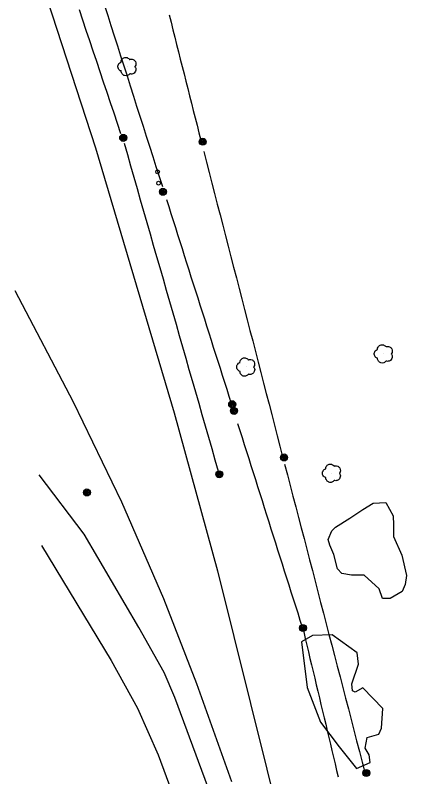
# Model space of a CAD drawing. Extents: x 368532 to 392481, y 10654822 to 10676899.
# Drawn here: x 375546.3 to 375767.1, y 10667159.1 to 10667572.5 of the extents above; entities that cross this region are included whole.
import ezdxf

# ---------------------------------------------------------------- set-up
doc = ezdxf.new("R2010")
doc.units = 0
for name, color, linetype in [('p_Catenary', 7, 'Continuous'), ('p_railroad rr control', 7, 'Continuous'), ('p_road dirt road', 7, 'Continuous'), ('p_utility general pole', 7, 'Continuous'), ('p_utility guy anchor', 7, 'Continuous'), ('p_veg tree', 7, 'Continuous'), ('p_veg woods', 7, 'Continuous')]:
    doc.layers.add(name, color=color, linetype=linetype)

msp = doc.modelspace()

# ---------------------------------------------------------------- linework, layer by layer
at = {"layer": 'p_Catenary'}
for points in [[(375594.81, 10667577.78), (375596.55, 10667572.32), (375598.3, 10667566.86), (375600.05, 10667561.4), (375601.79, 10667555.94), (375603.54, 10667550.49), (375605.29, 10667545.03), (375607.03, 10667539.57), (375608.78, 10667534.11), (375610.53, 10667528.66), (375612.27, 10667523.2), (375614.02, 10667517.74), (375615.77, 10667512.28), (375617.51, 10667506.83), (375619.26, 10667501.37), (375621, 10667495.91), (375622.75, 10667490.45), (375624.5, 10667485), (375626.24, 10667479.54)], [(375603.75, 10667508.23), (375601.87, 10667513.82), (375599.99, 10667519.42), (375598.1, 10667525.01), (375596.22, 10667530.61), (375594.33, 10667536.2), (375592.45, 10667541.8), (375590.56, 10667547.39), (375588.68, 10667552.99), (375586.79, 10667558.58), (375584.91, 10667564.18), (375583.02, 10667569.77), (375581.14, 10667575.37)], [(375629.94, 10667572.67), (375630.94, 10667568.68), (375631.95, 10667564.68), (375632.96, 10667560.69), (375633.96, 10667556.7), (375634.97, 10667552.7), (375635.98, 10667548.71), (375636.98, 10667544.71), (375637.99, 10667540.72), (375639, 10667536.73), (375640, 10667532.73), (375641.01, 10667528.74), (375642.02, 10667524.75), (375643.03, 10667520.75), (375644.03, 10667516.76), (375645.04, 10667512.77), (375646.05, 10667508.77), (375647.05, 10667504.78)], [(375605.46, 10667502.99), (375607.22, 10667496.86), (375608.98, 10667490.72), (375610.74, 10667484.59), (375612.5, 10667478.45), (375614.26, 10667472.32), (375616.03, 10667466.18), (375617.79, 10667460.05), (375619.55, 10667453.91), (375621.31, 10667447.78), (375623.07, 10667441.64), (375624.83, 10667435.51), (375626.59, 10667429.37), (375628.35, 10667423.24), (375630.11, 10667417.1), (375631.87, 10667410.97), (375633.64, 10667404.83), (375635.4, 10667398.7), (375637.16, 10667392.56), (375638.92, 10667386.43), (375640.68, 10667380.29), (375642.44, 10667374.16), (375644.2, 10667368.02), (375645.96, 10667361.89), (375647.72, 10667355.75), (375649.48, 10667349.62), (375651.25, 10667343.48), (375653.01, 10667337.35), (375654.77, 10667331.21), (375656.53, 10667325.08)], [(375648.69, 10667498.54), (375650.17, 10667492.83), (375651.65, 10667487.12), (375653.13, 10667481.4), (375654.61, 10667475.69), (375656.08, 10667469.98), (375657.56, 10667464.26), (375659.04, 10667458.55), (375660.52, 10667452.84), (375661.99, 10667447.13), (375663.47, 10667441.41), (375664.95, 10667435.7), (375666.43, 10667429.99), (375667.9, 10667424.27), (375669.38, 10667418.56), (375670.86, 10667412.85), (375672.34, 10667407.14), (375673.81, 10667401.42), (375675.29, 10667395.71), (375676.77, 10667390), (375678.25, 10667384.28), (375679.73, 10667378.57), (375681.2, 10667372.86), (375682.68, 10667367.15), (375684.16, 10667361.43), (375685.64, 10667355.72), (375687.11, 10667350.01), (375688.59, 10667344.29), (375690.07, 10667338.58), (375691.55, 10667332.87)], [(375628.45, 10667472.56), (375629.66, 10667468.75), (375630.87, 10667464.93), (375632.08, 10667461.11), (375633.3, 10667457.29), (375634.51, 10667453.48), (375635.72, 10667449.66), (375636.93, 10667445.84), (375638.15, 10667442.02), (375639.36, 10667438.2), (375640.57, 10667434.39), (375641.78, 10667430.57), (375643, 10667426.75), (375644.21, 10667422.93), (375645.42, 10667419.12), (375646.63, 10667415.3), (375647.85, 10667411.48), (375649.06, 10667407.66), (375650.27, 10667403.84), (375651.49, 10667400.03), (375652.7, 10667396.21), (375653.91, 10667392.39), (375655.12, 10667388.57), (375656.34, 10667384.76), (375657.55, 10667380.94), (375658.76, 10667377.12), (375659.97, 10667373.3), (375661.19, 10667369.48), (375662.4, 10667365.67), (375663.61, 10667361.85)], [(375667.07, 10667350.97), (375668.28, 10667347.16), (375669.49, 10667343.35), (375670.69, 10667339.54), (375671.9, 10667335.72), (375673.11, 10667331.91), (375674.32, 10667328.1), (375675.53, 10667324.29), (375676.74, 10667320.48), (375677.95, 10667316.66), (375679.16, 10667312.85), (375680.37, 10667309.04), (375681.58, 10667305.23), (375682.79, 10667301.41), (375684, 10667297.6), (375685.21, 10667293.79), (375686.42, 10667289.98), (375687.63, 10667286.17), (375688.84, 10667282.35), (375690.05, 10667278.54), (375691.26, 10667274.73), (375692.46, 10667270.92), (375693.67, 10667267.1), (375694.88, 10667263.29), (375696.09, 10667259.48), (375697.3, 10667255.67), (375698.51, 10667251.85), (375699.72, 10667248.04), (375700.93, 10667244.23), (375702.14, 10667240.42)], [(375692.64, 10667328.82), (375694.14, 10667323.04), (375695.65, 10667317.27), (375697.15, 10667311.5), (375698.65, 10667305.72), (375700.16, 10667299.95), (375701.66, 10667294.18), (375703.17, 10667288.4), (375704.67, 10667282.63), (375706.17, 10667276.85), (375707.68, 10667271.08), (375709.18, 10667265.31), (375710.69, 10667259.53), (375712.19, 10667253.76), (375713.69, 10667247.98), (375715.2, 10667242.21), (375716.7, 10667236.44), (375718.21, 10667230.66), (375719.71, 10667224.89), (375721.21, 10667219.11), (375722.72, 10667213.34), (375724.22, 10667207.57), (375725.73, 10667201.79), (375727.23, 10667196.02), (375728.73, 10667190.24), (375730.24, 10667184.47), (375731.74, 10667178.7), (375733.25, 10667172.92), (375734.75, 10667167.15), (375736.25, 10667161.37)], [(375703, 10667237.74), (375703.85, 10667234.16), (375704.7, 10667230.58), (375705.55, 10667227), (375706.4, 10667223.43), (375707.26, 10667219.85), (375708.11, 10667216.27), (375708.96, 10667212.69), (375709.81, 10667209.11), (375710.66, 10667205.53), (375711.52, 10667201.96), (375712.37, 10667198.38), (375713.22, 10667194.8), (375714.07, 10667191.22), (375714.92, 10667187.64), (375715.78, 10667184.06), (375716.63, 10667180.49), (375717.48, 10667176.91), (375718.33, 10667173.33), (375719.18, 10667169.75), (375720.03, 10667166.17), (375720.89, 10667162.59), (375721.74, 10667159.02)]]:
    msp.add_lwpolyline(points, dxfattribs=at)
at = {"layer": 'p_railroad rr control'}
for points in [[(375563.74, 10667581.24), (375589.83, 10667500.63), (375632.62, 10667356.7), (375656.13, 10667270.85), (375682.98, 10667163.27)], [(375663.89, 10667156.47), (375644.98, 10667209.68), (375626.97, 10667255.65), (375604.23, 10667308.27), (375578, 10667362.56), (375546.32, 10667422.89)], [(375682.98, 10667163.27), (375703.38, 10667079.69), (375725.46, 10666988.47), (375744.81, 10666907.67), (375767.47, 10666812.77), (375781.06, 10666756.61), (375787.97, 10666727.54)]]:
    msp.add_lwpolyline(points, dxfattribs=at)
at = {"layer": 'p_road dirt road'}
for p, q in [((375583.76, 10667290.8), (375559.29, 10667323.09)), ((375613.51, 10667240.19), (375583.76, 10667290.8)), ((375560.66, 10667284.74), (375598.42, 10667222.24)), ((375627.15, 10667215.68), (375613.51, 10667240.19)), ((375598.42, 10667222.24), (375612.66, 10667196.39)), ((375633.06, 10667202.17), (375627.15, 10667215.68)), ((375652.55, 10667149.41), (375633.06, 10667202.17)), ((375612.66, 10667196.39), (375623.99, 10667171.08)), ((375623.99, 10667171.08), (375631.4, 10667151))]:
    msp.add_line(p, q, dxfattribs=at)
at = {"layer": 'p_utility general pole'}
for centre, radius in [((375604.96, 10667505.96), 1.9), ((375604.96, 10667505.96), 1.44), ((375604.96, 10667505.96), 0.973), ((375604.96, 10667505.96), 0.539), ((375604.96, 10667505.96), 0.192), ((375648.17, 10667503.86), 1.9), ((375648.17, 10667503.86), 1.44), ((375648.17, 10667503.86), 0.973), ((375648.17, 10667503.86), 0.539), ((375648.17, 10667503.86), 0.192), ((375626.52, 10667476.67), 1.9), ((375626.52, 10667476.67), 1.44), ((375626.52, 10667476.67), 0.973), ((375626.52, 10667476.67), 0.539), ((375626.52, 10667476.67), 0.192), ((375664.14, 10667361.37), 1.9), ((375664.14, 10667361.37), 1.44), ((375664.14, 10667361.37), 0.973), ((375664.14, 10667361.37), 0.539), ((375665.16, 10667357.71), 1.9), ((375665.16, 10667357.71), 1.44), ((375664.14, 10667361.37), 0.192), ((375665.16, 10667357.71), 0.973), ((375665.16, 10667357.71), 0.539), ((375665.16, 10667357.71), 0.192), ((375692.34, 10667332.47), 1.9), ((375692.34, 10667332.47), 1.44), ((375692.34, 10667332.47), 0.973), ((375692.34, 10667332.47), 0.539), ((375692.34, 10667332.47), 0.192), ((375657.11, 10667323.36), 1.9), ((375657.11, 10667323.36), 1.44), ((375657.11, 10667323.36), 0.973), ((375657.11, 10667323.36), 0.539), ((375657.11, 10667323.36), 0.192), ((375585.25, 10667313.45), 1.9), ((375585.25, 10667313.45), 1.44), ((375585.25, 10667313.45), 0.973), ((375585.25, 10667313.45), 0.539), ((375585.25, 10667313.45), 0.192), ((375702.56, 10667239.91), 1.9), ((375702.56, 10667239.91), 1.44), ((375702.56, 10667239.91), 0.973), ((375702.56, 10667239.91), 0.539), ((375702.56, 10667239.91), 0.192), ((375737.01, 10667161.2), 1.9), ((375737.01, 10667161.2), 1.44), ((375737.01, 10667161.2), 0.973), ((375737.01, 10667161.2), 0.539), ((375737.01, 10667161.2), 0.192)]:
    msp.add_circle(centre, radius, dxfattribs=at)
at = {"layer": 'p_utility guy anchor'}
for centre in [(375623.64, 10667487.51), (375624.2, 10667481.36)]:
    msp.add_circle(centre, 1, dxfattribs=at)
at = {"layer": 'p_veg tree'}
for p, q in [((375607.24, 10667544.68), (375607.24, 10667544.68)), ((375746.44, 10667388.75), (375746.44, 10667388.75)), ((375671.74, 10667381.63), (375671.74, 10667381.63)), ((375718.29, 10667323.96), (375718.29, 10667323.96))]:
    msp.add_line(p, q, dxfattribs=at)
for points in [[(375608.51, 10667540.72), (375607.28, 10667539.76), (375605.67, 10667539.73), (375604.47, 10667540.64), (375604.03, 10667541.37), (375603.93, 10667542.07), (375603.94, 10667542.22), (375603.83, 10667542.25), (375602.99, 10667542.71), (375602.09, 10667544.42), (375602.67, 10667546.24), (375603.74, 10667546.98), (375603.88, 10667547.03), (375603.88, 10667547.15), (375604.19, 10667548.33), (375605.38, 10667549.42), (375607.05, 10667549.5), (375608, 10667548.98), (375608.38, 10667548.58), (375608.44, 10667548.48), (375608.52, 10667548.55), (375609.18, 10667548.68), (375610.44, 10667548.44), (375611.58, 10667547.36), (375611.84, 10667545.99), (375611.48, 10667544.92), (375611.32, 10667544.71), (375611.31, 10667544.64), (375611.34, 10667544.58), (375611.57, 10667544.2), (375611.88, 10667543.27), (375611.62, 10667542.08), (375610.86, 10667541.08), (375609.33, 10667540.58), (375608.48, 10667540.71)], [(375747.71, 10667384.78), (375746.48, 10667383.82), (375744.87, 10667383.79), (375743.67, 10667384.7), (375743.24, 10667385.44), (375743.13, 10667386.13), (375743.14, 10667386.28), (375743.04, 10667386.32), (375742.19, 10667386.78), (375741.29, 10667388.48), (375741.87, 10667390.31), (375742.94, 10667391.05), (375743.08, 10667391.1), (375743.08, 10667391.22), (375743.39, 10667392.39), (375744.58, 10667393.49), (375746.25, 10667393.57), (375747.2, 10667393.04), (375747.59, 10667392.65), (375747.64, 10667392.55), (375747.72, 10667392.62), (375748.38, 10667392.75), (375749.64, 10667392.51), (375750.78, 10667391.43), (375751.05, 10667390.06), (375750.68, 10667388.98), (375750.52, 10667388.77), (375750.51, 10667388.71), (375750.54, 10667388.65), (375750.77, 10667388.26), (375751.08, 10667387.33), (375750.82, 10667386.15), (375750.06, 10667385.14), (375748.54, 10667384.64), (375747.69, 10667384.77)], [(375673.01, 10667377.67), (375671.79, 10667376.71), (375670.17, 10667376.68), (375668.98, 10667377.59), (375668.54, 10667378.32), (375668.44, 10667379.02), (375668.45, 10667379.17), (375668.34, 10667379.2), (375667.5, 10667379.67), (375666.6, 10667381.37), (375667.18, 10667383.19), (375668.25, 10667383.93), (375668.39, 10667383.98), (375668.39, 10667384.1), (375668.7, 10667385.28), (375669.88, 10667386.37), (375671.56, 10667386.45), (375672.51, 10667385.93), (375672.89, 10667385.53), (375672.95, 10667385.43), (375673.03, 10667385.5), (375673.69, 10667385.64), (375674.94, 10667385.39), (375676.09, 10667384.31), (375676.35, 10667382.95), (375675.99, 10667381.87), (375675.83, 10667381.66), (375675.81, 10667381.59), (375675.85, 10667381.54), (375676.08, 10667381.15), (375676.39, 10667380.22), (375676.13, 10667379.04), (375675.37, 10667378.03), (375673.84, 10667377.53), (375672.99, 10667377.66)], [(375719.56, 10667319.99), (375718.34, 10667319.04), (375716.72, 10667319.01), (375715.53, 10667319.92), (375715.09, 10667320.65), (375714.98, 10667321.34), (375715, 10667321.49), (375714.89, 10667321.53), (375714.05, 10667321.99), (375713.15, 10667323.7), (375713.73, 10667325.52), (375714.8, 10667326.26), (375714.94, 10667326.31), (375714.94, 10667326.43), (375715.25, 10667327.61), (375716.43, 10667328.7), (375718.1, 10667328.78), (375719.06, 10667328.25), (375719.44, 10667327.86), (375719.5, 10667327.76), (375719.58, 10667327.83), (375720.24, 10667327.96), (375721.49, 10667327.72), (375722.63, 10667326.64), (375722.9, 10667325.27), (375722.54, 10667324.19), (375722.37, 10667323.99), (375722.36, 10667323.92), (375722.4, 10667323.86), (375722.63, 10667323.47), (375722.93, 10667322.55), (375722.67, 10667321.36), (375721.91, 10667320.35), (375720.39, 10667319.86), (375719.54, 10667319.99)]]:
    msp.add_spline(points, degree=3, dxfattribs=at)
at = {"layer": 'p_veg woods'}
for points in [[(375743.94, 10667261.13), (375735.75, 10667268.54), (375728.98, 10667268.63), (375723.7, 10667269.42), (375721.4, 10667272.01), (375719.27, 10667279.79), (375717.16, 10667284.79), (375716.29, 10667287.91), (375718.27, 10667292.66), (375720.27, 10667294.71), (375727.97, 10667299.45), (375735.11, 10667304.19), (375740.69, 10667307.73), (375747.56, 10667307.98), (375751.51, 10667300.8), (375751.68, 10667295.98), (375751.77, 10667289.64), (375756.26, 10667279.44), (375758.79, 10667268.46), (375758.1, 10667263.59), (375756.54, 10667259.78), (375749.88, 10667255.99), (375745.84, 10667255.94)], [(375701.85, 10667232.41), (375704.82, 10667207.59), (375712.13, 10667188.84), (375722.27, 10667175.39), (375731.74, 10667163.57), (375739.14, 10667166.88), (375738.51, 10667171.06), (375736.43, 10667174.61), (375737.54, 10667180.5), (375743.82, 10667182.34), (375745.26, 10667185.44), (375746.05, 10667196.17), (375735.04, 10667207.43), (375731.03, 10667205.05), (375729.48, 10667205.75), (375729.05, 10667209.55), (375732.67, 10667220.33), (375732.06, 10667226.47), (375718.46, 10667236.13), (375707.71, 10667235.81)]]:
    msp.add_lwpolyline(points, close=True, dxfattribs=at)

doc.saveas('drawing.dxf')
